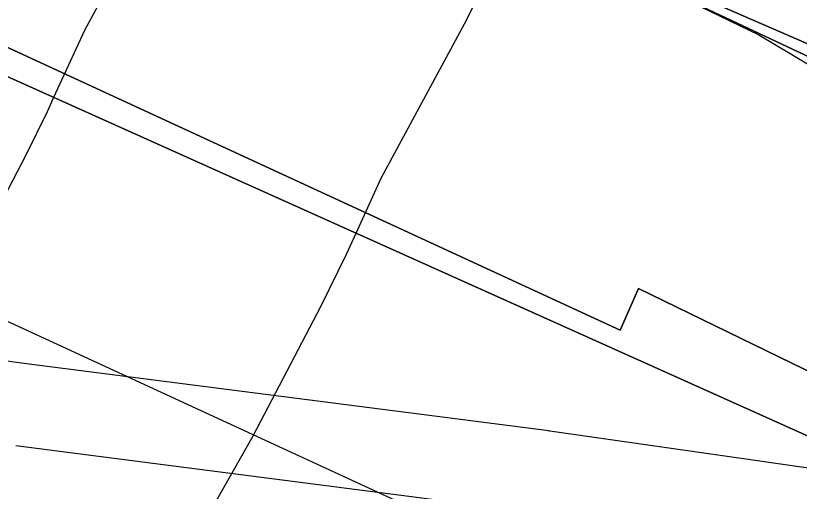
# Model space of a CAD drawing. Extents: x -690419 to -685080, y -987825 to -981190.
# Drawn here: x -685914.9 to -685820.4, y -986256.1 to -986198.7 of the extents above; entities that cross this region are included whole.
import ezdxf

# ---------------------------------------------------------------- set-up
doc = ezdxf.new("R2010")
doc.units = 0
for name, color, linetype in [('BP VTL plynovodu a RS (S)', 7, 'Continuous'), ('BPEJ (S) - hranice', 7, 'Continuous'), ('BPEJ I-II ochrana', 7, 'Continuous'), ('Docházková izochrona VLAK (S)', 7, 'Continuous'), ('Elektro VN 35 nadzemní (S)', 7, 'Continuous'), ('Katastrální území (S) - hranice', 7, 'Continuous'), ('Lesy hospodářské', 7, 'Continuous'), ('OP elektro VN (S)', 7, 'Continuous'), ('OP lesa 30 m (S)', 7, 'Continuous'), ('Plochy přírodní všeobecné NU (S)', 7, 'Continuous'), ('Plochy zemědělské všeobecné AU (S)', 7, 'Continuous'), ('Plynovod VTL (S)', 7, 'Continuous'), ('Regulační bloky STABILIZOVANÉ (S)', 7, 'Continuous'), ('USES LBC (S)', 7, 'Continuous'), ('USES_ŠRAFY (S)', 7, 'Continuous')]:
    doc.layers.add(name, color=color, linetype=linetype)

msp = doc.modelspace()

# ---------------------------------------------------------------- linework, layer by layer
at = {"layer": 'BP VTL plynovodu a RS (S)'}
msp.add_lwpolyline([(-685895.407, -986265.61), (-685886.265, -986249.421), (-685878.054, -986233.726), (-685874.99, -986227.492), (-685874.305, -986225.999), (-685874.26, -986225.902), (-685874.257, -986225.896), (-685874.235, -986225.848), (-685870.79, -986218.348), (-685860.744, -986199.694), (-685854.98, -986188.103), (-685854.951, -986188.043), (-685847.135, -986172.327), (-685840.81, -986157.451), (-685840.788, -986157.398)], dxfattribs=at)
at = {"layer": 'BPEJ (S) - hranice'}
for points in [[(-686450, -985895.5), (-686403.5, -985912.5), (-686364, -985946), (-686298, -985995), (-686290.65, -986000), (-686127.5, -986111), (-686051.5, -986150), (-685970.5, -986181.5), (-685806.24, -986255.37), (-685796.57, -986260.57)], [(-685806.24, -986255.37), (-685970.5, -986181.5), (-686051.5, -986150), (-686127.5, -986111), (-686290.65, -986000), (-686298, -985995), (-686364, -985946), (-686403.5, -985912.5), (-686450, -985895.5)], [(-686119.72, -986061.93), (-686091.01, -986076.11), (-686074.36, -986084.97), (-686043.88, -986100.21), (-686024.74, -986106.59), (-686002.41, -986116.51), (-685994.88, -986118.82), (-685985.05, -986121.83), (-685975.31, -986124.85), (-685969.63, -986126.61), (-685959.53, -986129.98), (-685923.38, -986157.27), (-685907.79, -986165.42), (-685870.58, -986180.3), (-685850.02, -986189.16), (-685803.07, -986211.31)], [(-685803.07, -986211.31), (-685850.02, -986189.16), (-685870.58, -986180.3), (-685907.79, -986165.42), (-685923.38, -986157.27), (-685959.53, -986129.98), (-685969.63, -986126.61), (-685975.31, -986124.85), (-685985.05, -986121.83), (-685994.88, -986118.82), (-686002.41, -986116.51), (-686024.74, -986106.59), (-686043.88, -986100.21), (-686074.36, -986084.97), (-686091.01, -986076.11), (-686119.72, -986061.93)]]:
    msp.add_lwpolyline(points, dxfattribs=at)
at = {"layer": 'BPEJ I-II ochrana'}
for p, q in [((-685841.98, -986236.7), (-685926.64, -986197.59)), ((-685839.77, -986231.67), (-685841.98, -986236.7)), ((-685812.11, -986245.12), (-685839.77, -986231.67))]:
    msp.add_line(p, q, dxfattribs=at)
msp.add_lwpolyline([(-686083.2, -986133.733), (-686051.5, -986150), (-685970.5, -986181.5), (-685806.24, -986255.37), (-685805.435, -986255.803)], dxfattribs=at)
at = {"layer": 'Docházková izochrona VLAK (S)'}
msp.add_arc((-686398.38, -985456.116), 800, 77.865472, 344.113367, dxfattribs=at)
at = {"layer": 'Elektro VN 35 nadzemní (S)'}
msp.add_lwpolyline([(-685851.87, -986258.76), (-685914.897, -986250.66)], dxfattribs=at)
at = {"layer": 'Katastrální území (S) - hranice'}
for points in [[(-685989.24, -986121.45), (-685980.35, -986118.08), (-685970.51, -986117.09), (-685960.5, -986126.08), (-685957.9, -986131.1), (-685950, -986137.29), (-685945.62, -986141.17), (-685941.2, -986145.08), (-685928.6, -986155.72), (-685917.82, -986160.94), (-685903.84, -986161.99), (-685880.52, -986173.74), (-685867.18, -986179.57), (-685855.11, -986186.55), (-685811.93, -986205.34)], [(-685811.93, -986205.34), (-685855.11, -986186.55), (-685867.18, -986179.57), (-685880.52, -986173.74), (-685903.84, -986161.99), (-685917.82, -986160.94)]]:
    msp.add_lwpolyline(points, dxfattribs=at)
at = {"layer": 'Lesy hospodářské'}
for points in [[(-685917.82, -986160.94), (-685903.84, -986161.99), (-685888.555, -986170.802), (-685880.32, -986175.55), (-685869.915, -986180.09), (-685855.11, -986186.55), (-685825.25, -986201.04), (-685803.24, -986214.16)], [(-685812.11, -986245.12), (-685839.77, -986231.67), (-685841.98, -986236.7), (-685892.817, -986213.215), (-685911.943, -986204.38), (-685922.302, -986199.594)]]:
    msp.add_lwpolyline(points, dxfattribs=at)
at = {"layer": 'OP elektro VN (S)'}
for points in [[(-685913.59, -986240.746), (-685966.604, -986233.49), (-686061.2, -986220.278), (-686162.405, -986206.755), (-686243.728, -986194.403), (-686243.998, -986194.366), (-686324.777, -986184.337), (-686418.742, -986172.065), (-686512.497, -986159.023), (-686512.508, -986159.022)], [(-685850.526, -986248.857), (-685850.595, -986248.842), (-685913.59, -986240.746)], [(-685798.446, -986256.32), (-685850.45, -986248.861), (-685850.526, -986248.857)]]:
    msp.add_lwpolyline(points, dxfattribs=at)
at = {"layer": 'OP lesa 30 m (S)'}
msp.add_lwpolyline([(-685977.93, -986207.597), (-685939.031, -986224.912), (-685854.561, -986263.934)], dxfattribs=at)
at = {"layer": 'Plochy přírodní všeobecné NU (S)'}
msp.add_lwpolyline([(-685812.11, -986245.12), (-685839.77, -986231.67), (-685841.98, -986236.7), (-685926.64, -986197.59), (-685903.84, -986161.99), (-685917.82, -986160.94), (-685928.6, -986155.72), (-685941.2, -986145.08), (-685939.08, -986142.55), (-685925.73, -986129.94), (-685914.93, -986135.09), (-685891.78, -986143.11), (-685879.83, -986145.37), (-685864.97, -986152.8), (-685855.41, -986148.47), (-685853.66, -986156.34), (-685846.09, -986163.57), (-685839.01, -986170.33), (-685827.81, -986175.34), (-685812.77, -986185.56)], dxfattribs=at)
at = {"layer": 'Plochy zemědělské všeobecné AU (S)'}
msp.add_lwpolyline([(-686157.77, -986312.91), (-686136.64, -986241.02), (-686095.84, -986117.37), (-686079.51, -986123.74), (-686061.22, -986135.37), (-686049.11, -986143.07), (-685965.73, -986180.19), (-685926.64, -986197.59), (-685841.98, -986236.7), (-685839.77, -986231.67), (-685812.11, -986245.12), (-685805.53, -986255.07), (-685798.37, -986264.79)], dxfattribs=at)
at = {"layer": 'Plynovod VTL (S)'}
msp.add_lwpolyline([(-685877.29, -986140.99), (-685877.71, -986142.01), (-685883.48, -986155.58), (-685890.896, -986170.492), (-685890.92, -986170.542), (-685896.27, -986181.3), (-685906.61, -986200.5), (-685910.572, -986209.127), (-685910.585, -986209.155), (-685911.12, -986210.32), (-685913.73, -986215.63), (-685921.41, -986230.31), (-685930.44, -986246.3), (-685940.25, -986264.54)], dxfattribs=at)
at = {"layer": 'Regulační bloky STABILIZOVANÉ (S)'}
for points in [[(-686157.77, -986312.91), (-686136.64, -986241.02), (-686095.84, -986117.37), (-686079.51, -986123.74), (-686061.22, -986135.37), (-686049.11, -986143.07), (-685965.73, -986180.19), (-685926.64, -986197.59), (-685841.98, -986236.7), (-685839.77, -986231.67), (-685812.11, -986245.12), (-685805.53, -986255.07), (-685798.37, -986264.79)], [(-685812.11, -986245.12), (-685839.77, -986231.67), (-685841.98, -986236.7), (-685926.64, -986197.59), (-685903.84, -986161.99), (-685917.82, -986160.94), (-685928.6, -986155.72), (-685941.2, -986145.08), (-685939.08, -986142.55), (-685925.73, -986129.94), (-685914.93, -986135.09), (-685891.78, -986143.11), (-685879.83, -986145.37), (-685864.97, -986152.8), (-685855.41, -986148.47), (-685853.66, -986156.34), (-685846.09, -986163.57), (-685839.01, -986170.33), (-685827.81, -986175.34), (-685812.77, -986185.56)]]:
    msp.add_lwpolyline(points, dxfattribs=at)
at = {"layer": 'USES LBC (S)'}
msp.add_lwpolyline([(-685803.09, -986106.62), (-685837.82, -986088.31), (-685861.54, -986074.77), (-685874.1, -986067.6), (-685881.95, -986077.58), (-685889.2, -986089.6), (-685904.1, -986101.78), (-685909.54, -986106.22), (-685923.41, -986126.02), (-685925.73, -986129.94), (-685939.08, -986142.55), (-685941.2, -986145.08), (-685928.6, -986155.72), (-685917.82, -986160.94), (-685903.84, -986161.99), (-685926.64, -986197.59), (-685841.98, -986236.7), (-685839.77, -986231.67), (-685812.11, -986245.12)], dxfattribs=at)
at = {"layer": 'USES_ŠRAFY (S)'}
msp.add_lwpolyline([(-685803.09, -986106.62), (-685837.82, -986088.31), (-685861.54, -986074.77), (-685874.1, -986067.6), (-685881.95, -986077.58), (-685889.2, -986089.6), (-685904.1, -986101.78), (-685909.54, -986106.22), (-685923.41, -986126.02), (-685925.73, -986129.94), (-685939.08, -986142.55), (-685941.2, -986145.08), (-685928.6, -986155.72), (-685917.82, -986160.94), (-685903.84, -986161.99), (-685926.64, -986197.59), (-685841.98, -986236.7), (-685839.77, -986231.67), (-685812.11, -986245.12)], dxfattribs=at)

doc.saveas('drawing.dxf')
